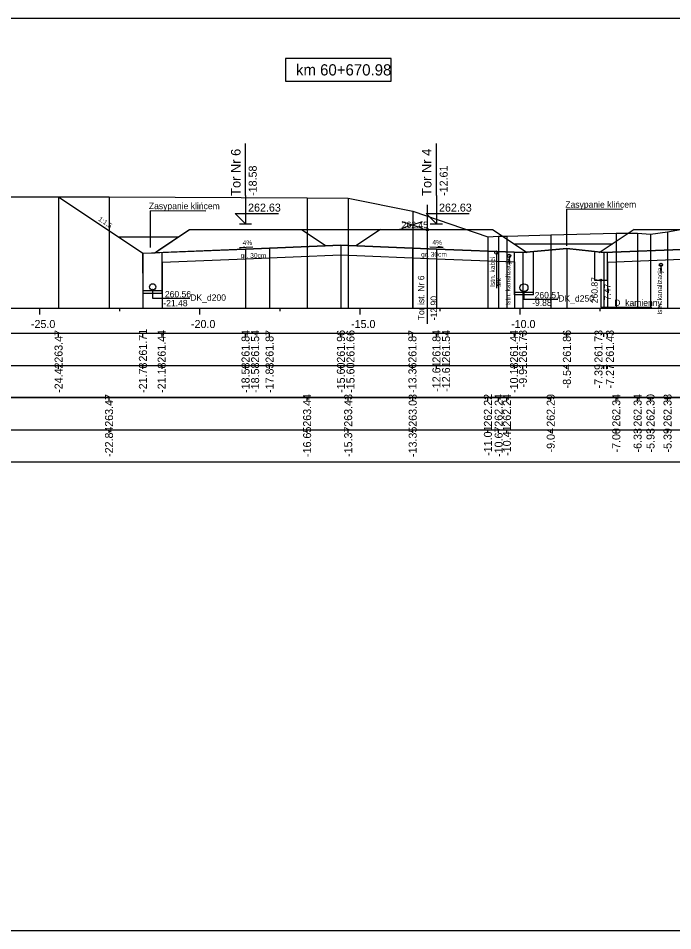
# Model space of a CAD drawing. Extents: x 6516023 to 6560129, y 5513077 to 5529206.
# Drawn here: x 6518577.79 to 6518598.23, y 5514551.66 to 5514580.16 of the extents above; entities that cross this region are included whole.
import ezdxf

# ---------------------------------------------------------------- set-up
doc = ezdxf.new("R2010")
doc.units = 0
for name, color, linetype in [('IR_default', 7, 'Continuous'), ('TOR_PRZEK_P-kable', 7, 'Continuous'), ('TOR_PRZEK_P-komponent', 7, 'Continuous'), ('TOR_PRZEK_P-odwodnienie', 7, 'Continuous'), ('TOR_PRZEK_P-opisy', 7, 'Continuous'), ('TOR_PRZEK_P-tabelka istniejace', 7, 'Continuous'), ('TOR_PRZEK_P-tabelka projektowane', 7, 'Continuous'), ('TOR_PRZEK_P-teren istniejacy', 7, 'Continuous'), ('TOR_PRZEK_P-tory istniejace', 7, 'Continuous'), ('TOR_PRZEK_P-tory projektowane', 7, 'Continuous'), ('TOR_PRZEK_P-uklad odniesienia', 7, 'Continuous'), ('TOR_PRZEK_P-warstwa ochronna I', 7, 'Continuous'), ('TOR_PRZEK_P-warstwa ochronna II', 7, 'Continuous'), ('TOR_RAMKI-ramka+tabelka 1', 7, 'Continuous')]:
    doc.layers.add(name, color=color, linetype=linetype)

msp = doc.modelspace()

# ---------------------------------------------------------------- linework, layer by layer
at = {"layer": 'IR_default'}
for points in [[(6518579.045, 5514574.576), (6518581.68, 5514572.819), (6518582.05, 5514572.834), (6518582.21, 5514572.941), (6518583.136, 5514573.557), (6518583.651, 5514573.557), (6518586.636, 5514573.557), (6518589.1, 5514573.557), (6518589.612, 5514573.557), (6518592.6, 5514573.557)], [(6518586.635, 5514573.558), (6518587.4, 5514573.048)], [(6518589.1, 5514573.557), (6518588.336, 5514573.048)], [(6518592.6, 5514573.557), (6518593.682, 5514572.836)], [(6518597.024, 5514573.557), (6518595.934, 5514572.83)], [(6518597.024, 5514573.557), (6518597.534, 5514573.557), (6518600.524, 5514573.557), (6518601.538, 5514573.557), (6518601.713, 5514573.557), (6518604.707, 5514573.557), (6518605.213, 5514573.557), (6518605.684, 5514573.557), (6518605.764, 5514573.557), (6518608.759, 5514573.557), (6518609.264, 5514573.557), (6518612.96, 5514573.556), (6518613.463, 5514573.556), (6518614.392, 5514572.937), (6518614.548, 5514572.833), (6518614.809, 5514572.822), (6518615.561, 5514573.324)]]:
    msp.add_lwpolyline(points, dxfattribs=at)
at = {"layer": 'TOR_PRZEK_P-kable'}
for p, q in [((6518592.721, 5514572.838), (6518592.721, 5514571.728)), ((6518593.12, 5514572.734), (6518593.12, 5514572.464)), ((6518597.862, 5514572.454), (6518597.862, 5514572.184))]:
    msp.add_line(p, q, dxfattribs=at)
for centre in [(6518592.721, 5514572.838), (6518593.12, 5514572.734), (6518597.862, 5514572.454)]:
    msp.add_circle(centre, 0.05, dxfattribs=at)
at = {"layer": 'TOR_PRZEK_P-komponent'}
for p, q in [((6518582.778, 5514573.319), (6518580.93, 5514573.319)), ((6518593.266, 5514573.113), (6518596.359, 5514573.113))]:
    msp.add_line(p, q, dxfattribs=at)
for points in [[(6518598.774, 5514572.944), (6518596.074, 5514572.836), (6518594.925, 5514572.965), (6518593.55, 5514572.839), (6518590.85, 5514572.947), (6518590.1, 5514572.977), (6518587.865, 5514573.067), (6518585.636, 5514572.977), (6518584.886, 5514572.947), (6518582.05, 5514572.834), (6518583.136, 5514573.557), (6518586.636, 5514573.557), (6518589.1, 5514573.557), (6518592.6, 5514573.557)], [(6518597.024, 5514573.557), (6518600.524, 5514573.557)]]:
    msp.add_lwpolyline(points, dxfattribs=at)
at = {"layer": 'TOR_PRZEK_P-odwodnienie'}
for p, q in [((6518581.684, 5514571.563), (6518581.68, 5514572.819)), ((6518582.284, 5514571.565), (6518582.28, 5514572.843)), ((6518593.29, 5514571.515), (6518593.286, 5514572.85)), ((6518593.88, 5514571.515), (6518593.884, 5514572.839)), ((6518582.284, 5514571.644), (6518581.684, 5514571.644)), ((6518593.88, 5514571.595), (6518593.289, 5514571.595)), ((6518582.284, 5514571.564), (6518581.684, 5514571.564)), ((6518593.88, 5514571.515), (6518593.29, 5514571.515))]:
    msp.add_line(p, q, dxfattribs=at)
for points in [[(6518595.789, 5514572.836), (6518595.789, 5514571.979), (6518596.189, 5514571.979), (6518596.189, 5514572.84)], [(6518595.989, 5514571.979), (6518595.989, 5514571.13), (6518597.58, 5514571.13)], [(6518581.984, 5514571.664), (6518581.984, 5514571.409), (6518583.146, 5514571.409)], [(6518593.585, 5514571.615), (6518593.585, 5514571.383), (6518594.645, 5514571.383)]]:
    msp.add_lwpolyline(points, dxfattribs=at)
for centre, radius in [((6518595.989, 5514571.979), 0.03), ((6518581.984, 5514571.764), 0.1), ((6518581.984, 5514571.664), 0.03), ((6518593.585, 5514571.74), 0.125), ((6518593.585, 5514571.615), 0.03)]:
    msp.add_circle(centre, radius, dxfattribs=at)
at = {"layer": 'TOR_PRZEK_P-opisy'}
for p, q in [((6518594.926, 5514573.044), (6518594.926, 5514574.192)), ((6518594.926, 5514573.044), (6518594.926, 5514574.192)), ((6518581.917, 5514572.998), (6518581.917, 5514574.145)), ((6518581.917, 5514572.998), (6518581.917, 5514574.145))]:
    msp.add_line(p, q, dxfattribs=at)
for points in [[(6518596.658, 5514574.18), (6518594.926, 5514574.192)], [(6518583.649, 5514574.134), (6518581.917, 5514574.145)], [(6518585.119, 5514573.007), (6518584.701, 5514572.988), (6518584.869, 5514573.016)], [(6518590.643, 5514573.016), (6518591.061, 5514572.997), (6518590.893, 5514573.026)]]:
    msp.add_lwpolyline(points, dxfattribs=at)
at = {"layer": 'TOR_PRZEK_P-tabelka istniejace'}
for p, q in [((6518580.622, 5514568.206), (6518580.622, 5514568.306)), ((6518586.81, 5514568.206), (6518586.81, 5514568.306)), ((6518588.093, 5514568.206), (6518588.093, 5514568.306)), ((6518590.108, 5514568.206), (6518590.108, 5514568.306)), ((6518592.457, 5514568.206), (6518592.457, 5514568.306)), ((6518592.792, 5514568.206), (6518592.792, 5514568.306)), ((6518593.05, 5514568.206), (6518593.05, 5514568.306)), ((6518594.42, 5514568.206), (6518594.42, 5514568.306)), ((6518596.468, 5514568.206), (6518596.468, 5514568.306)), ((6518597.134, 5514568.206), (6518597.134, 5514568.306)), ((6518597.537, 5514568.206), (6518597.537, 5514568.306)), ((6518598.069, 5514568.206), (6518598.069, 5514568.306)), ((6518544.663, 5514567.306), (6518653.463, 5514567.306)), ((6518580.622, 5514567.206), (6518580.622, 5514567.306)), ((6518586.81, 5514567.206), (6518586.81, 5514567.306)), ((6518588.093, 5514567.206), (6518588.093, 5514567.306)), ((6518590.108, 5514567.206), (6518590.108, 5514567.306)), ((6518592.457, 5514567.206), (6518592.457, 5514567.306)), ((6518592.792, 5514567.206), (6518592.792, 5514567.306)), ((6518593.05, 5514567.206), (6518593.05, 5514567.306)), ((6518594.42, 5514567.206), (6518594.42, 5514567.306)), ((6518596.468, 5514567.206), (6518596.468, 5514567.306)), ((6518597.134, 5514567.206), (6518597.134, 5514567.306)), ((6518597.537, 5514567.206), (6518597.537, 5514567.306)), ((6518598.069, 5514567.206), (6518598.069, 5514567.306))]:
    msp.add_line(p, q, dxfattribs=at)
for points in [[(6518580.622, 5514574.574), (6518580.622, 5514571.306), (6518580.622, 5514571.176), (6518580.622, 5514571.106)], [(6518586.81, 5514574.549), (6518586.81, 5514571.306), (6518586.81, 5514571.176), (6518586.81, 5514571.106)], [(6518588.093, 5514574.541), (6518588.093, 5514571.306), (6518588.093, 5514571.176), (6518588.093, 5514571.106)], [(6518590.108, 5514574.133), (6518590.108, 5514571.306), (6518590.108, 5514571.176), (6518590.108, 5514571.106)], [(6518592.457, 5514573.325), (6518592.457, 5514571.306), (6518592.457, 5514571.176), (6518592.457, 5514571.106)], [(6518592.792, 5514573.345), (6518592.792, 5514571.306), (6518592.792, 5514571.176), (6518592.792, 5514571.106)], [(6518593.05, 5514573.349), (6518593.05, 5514571.306), (6518593.05, 5514571.176), (6518593.05, 5514571.106)], [(6518594.42, 5514573.396), (6518594.42, 5514571.306), (6518594.42, 5514571.176), (6518594.42, 5514571.106)], [(6518596.468, 5514573.441), (6518596.468, 5514571.306), (6518596.468, 5514571.176), (6518596.468, 5514571.106)], [(6518597.134, 5514573.448), (6518597.134, 5514571.306), (6518597.134, 5514571.176), (6518597.134, 5514571.106)], [(6518597.537, 5514573.409), (6518597.537, 5514571.306), (6518597.537, 5514571.176), (6518597.537, 5514571.106)], [(6518598.069, 5514573.482), (6518598.069, 5514571.306), (6518598.069, 5514571.176), (6518598.069, 5514571.106)]]:
    msp.add_lwpolyline(points, dxfattribs=at)
msp.add_lwpolyline([(6518544.663, 5514568.306), (6518544.663, 5514566.306), (6518653.463, 5514566.306), (6518653.463, 5514568.306)], close=True, dxfattribs=at)
at = {"layer": 'TOR_PRZEK_P-tabelka projektowane'}
for p, q in [((6518579.045, 5514570.206), (6518579.045, 5514570.306)), ((6518581.68, 5514570.206), (6518581.68, 5514570.306)), ((6518582.282, 5514570.206), (6518582.282, 5514570.306)), ((6518584.886, 5514570.206), (6518584.886, 5514570.306)), ((6518584.886, 5514570.206), (6518584.886, 5514570.306)), ((6518585.636, 5514570.206), (6518585.636, 5514570.306)), ((6518587.865, 5514570.206), (6518587.865, 5514570.306)), ((6518587.865, 5514570.206), (6518587.865, 5514570.306)), ((6518590.1, 5514570.206), (6518590.1, 5514570.306)), ((6518590.85, 5514570.206), (6518590.85, 5514570.306)), ((6518590.85, 5514570.206), (6518590.85, 5514570.306)), ((6518593.287, 5514570.206), (6518593.287, 5514570.306)), ((6518593.55, 5514570.206), (6518593.55, 5514570.306)), ((6518594.925, 5514570.206), (6518594.925, 5514570.306)), ((6518596.074, 5514570.206), (6518596.074, 5514570.306)), ((6518596.189, 5514570.206), (6518596.189, 5514570.306)), ((6518544.663, 5514569.306), (6518653.463, 5514569.306)), ((6518579.045, 5514569.206), (6518579.045, 5514569.306)), ((6518581.68, 5514569.206), (6518581.68, 5514569.306)), ((6518582.282, 5514569.206), (6518582.282, 5514569.306)), ((6518584.886, 5514569.206), (6518584.886, 5514569.306)), ((6518584.886, 5514569.206), (6518584.886, 5514569.306)), ((6518585.636, 5514569.206), (6518585.636, 5514569.306)), ((6518587.865, 5514569.206), (6518587.865, 5514569.306)), ((6518587.865, 5514569.206), (6518587.865, 5514569.306)), ((6518590.1, 5514569.206), (6518590.1, 5514569.306)), ((6518590.85, 5514569.206), (6518590.85, 5514569.306)), ((6518590.85, 5514569.206), (6518590.85, 5514569.306)), ((6518593.287, 5514569.206), (6518593.287, 5514569.306)), ((6518593.55, 5514569.206), (6518593.55, 5514569.306)), ((6518594.925, 5514569.206), (6518594.925, 5514569.306)), ((6518596.074, 5514569.206), (6518596.074, 5514569.306)), ((6518596.189, 5514569.206), (6518596.189, 5514569.306))]:
    msp.add_line(p, q, dxfattribs=at)
for points in [[(6518579.045, 5514574.576), (6518579.045, 5514571.306), (6518579.045, 5514571.176), (6518579.045, 5514571.106)], [(6518587.865, 5514573.067), (6518587.865, 5514571.306), (6518587.865, 5514571.176), (6518587.865, 5514571.106)], [(6518581.68, 5514572.819), (6518581.68, 5514571.306), (6518581.68, 5514571.176), (6518581.68, 5514571.106)], [(6518584.886, 5514572.947), (6518584.886, 5514571.306), (6518584.886, 5514571.176), (6518584.886, 5514571.106)], [(6518585.636, 5514572.977), (6518585.636, 5514571.306), (6518585.636, 5514571.176), (6518585.636, 5514571.106)], [(6518587.865, 5514572.767), (6518587.865, 5514571.306), (6518587.865, 5514571.176), (6518587.865, 5514571.106)], [(6518590.1, 5514572.977), (6518590.1, 5514571.306), (6518590.1, 5514571.176), (6518590.1, 5514571.106)], [(6518590.85, 5514572.947), (6518590.85, 5514571.306), (6518590.85, 5514571.176), (6518590.85, 5514571.106)], [(6518593.55, 5514572.839), (6518593.55, 5514571.306), (6518593.55, 5514571.176), (6518593.55, 5514571.106)], [(6518594.925, 5514572.965), (6518594.925, 5514571.306), (6518594.925, 5514571.176), (6518594.925, 5514571.106)], [(6518596.074, 5514572.836), (6518596.074, 5514571.306), (6518596.074, 5514571.176), (6518596.074, 5514571.106)], [(6518582.282, 5514572.543), (6518582.282, 5514571.306), (6518582.282, 5514571.176), (6518582.282, 5514571.106)], [(6518584.886, 5514572.647), (6518584.886, 5514571.306), (6518584.886, 5514571.176), (6518584.886, 5514571.106)], [(6518590.85, 5514572.647), (6518590.85, 5514571.306), (6518590.85, 5514571.176), (6518590.85, 5514571.106)], [(6518593.287, 5514572.55), (6518593.287, 5514571.306), (6518593.287, 5514571.176), (6518593.287, 5514571.106)], [(6518596.189, 5514572.54), (6518596.189, 5514571.306), (6518596.189, 5514571.176), (6518596.189, 5514571.106)]]:
    msp.add_lwpolyline(points, dxfattribs=at)
msp.add_lwpolyline([(6518544.663, 5514570.306), (6518544.663, 5514568.306), (6518653.463, 5514568.306), (6518653.463, 5514570.306)], close=True, dxfattribs=at)
at = {"layer": 'TOR_PRZEK_P-teren istniejacy'}
msp.add_lwpolyline([(6518577.246, 5514574.578), (6518580.622, 5514574.574), (6518586.81, 5514574.549), (6518588.093, 5514574.541), (6518590.108, 5514574.133), (6518592.457, 5514573.325), (6518592.792, 5514573.345), (6518593.05, 5514573.349), (6518594.42, 5514573.396), (6518596.468, 5514573.441), (6518597.134, 5514573.448), (6518597.537, 5514573.409), (6518598.069, 5514573.482), (6518598.585, 5514573.579)], dxfattribs=at)
at = {"layer": 'TOR_PRZEK_P-tory istniejace'}
for p, q in [((6518590.565, 5514574.329), (6518590.565, 5514570.609)), ((6518589.766, 5514573.601), (6518590.418, 5514573.804)), ((6518589.766, 5514573.804), (6518590.418, 5514573.601)), ((6518590.566, 5514573.554), (6518589.7, 5514573.554))]:
    msp.add_line(p, q, dxfattribs=at)
msp.add_circle((6518590.566, 5514573.554), 0.035, dxfattribs=at)
at = {"layer": 'TOR_PRZEK_P-tory projektowane'}
for p, q in [((6518584.886, 5514574.615), (6518584.886, 5514576.247)), ((6518590.85, 5514574.615), (6518590.85, 5514576.247)), ((6518584.886, 5514574.615), (6518584.886, 5514573.737)), ((6518590.85, 5514574.615), (6518590.85, 5514573.737)), ((6518584.886, 5514573.737), (6518584.567, 5514574.057)), ((6518584.567, 5514574.057), (6518585.911, 5514574.057)), ((6518590.85, 5514573.737), (6518590.531, 5514574.056)), ((6518590.531, 5514574.056), (6518591.875, 5514574.056)), ((6518584.694, 5514573.737), (6518585.077, 5514573.737)), ((6518590.658, 5514573.737), (6518591.042, 5514573.737))]:
    msp.add_line(p, q, dxfattribs=at)
at = {"layer": 'TOR_PRZEK_P-uklad odniesienia'}
for p, q in [((6518548.463, 5514571.106), (6518653.463, 5514571.106)), ((6518578.463, 5514570.906), (6518578.463, 5514571.106)), ((6518580.963, 5514571.006), (6518580.963, 5514571.106)), ((6518583.463, 5514570.906), (6518583.463, 5514571.106)), ((6518585.963, 5514571.006), (6518585.963, 5514571.106)), ((6518588.463, 5514570.906), (6518588.463, 5514571.106)), ((6518590.963, 5514571.006), (6518590.963, 5514571.106)), ((6518593.463, 5514570.906), (6518593.463, 5514571.106)), ((6518595.963, 5514571.006), (6518595.963, 5514571.106))]:
    msp.add_line(p, q, dxfattribs=at)
msp.add_lwpolyline([(6518589.435, 5514578.894), (6518586.135, 5514578.894), (6518586.135, 5514578.194), (6518589.435, 5514578.194)], close=True, dxfattribs=at)
at = {"layer": 'TOR_PRZEK_P-warstwa ochronna I'}
for points in [[(6518582.282, 5514572.543), (6518584.886, 5514572.647), (6518587.865, 5514572.767), (6518590.85, 5514572.647), (6518593.287, 5514572.55)], [(6518596.189, 5514572.54), (6518598.774, 5514572.644), (6518601.174, 5514572.74), (6518605.294, 5514572.575)]]:
    msp.add_lwpolyline(points, dxfattribs=at)
at = {"layer": 'TOR_PRZEK_P-warstwa ochronna II'}
msp.add_lwpolyline([(6518579.045, 5514574.576), (6518581.68, 5514572.819), (6518584.886, 5514572.947), (6518585.636, 5514572.977), (6518587.865, 5514573.067), (6518590.1, 5514572.977), (6518590.85, 5514572.947), (6518593.55, 5514572.839), (6518594.925, 5514572.965), (6518596.074, 5514572.836), (6518598.774, 5514572.944), (6518599.524, 5514572.974), (6518601.174, 5514573.04), (6518602.713, 5514572.978), (6518603.463, 5514572.948), (6518607.514, 5514572.786), (6518609.413, 5514572.71), (6518609.813, 5514573.022), (6518610.963, 5514572.976), (6518611.713, 5514572.946), (6518614.809, 5514572.822), (6518615.561, 5514573.324)], dxfattribs=at)
at = {"layer": 'TOR_RAMKI-ramka+tabelka 1'}
msp.add_lwpolyline([(6518542.013, 5514580.156), (6518789.513, 5514580.156), (6518789.513, 5514551.656), (6518542.013, 5514551.656)], close=True, dxfattribs=at)

# ---------------------------------------------------------------- texts
at = {"layer": 'TOR_PRZEK_P-kable'}
for s, height, p in [('Istn. kabel', 0.14999, (6518592.676, 5514571.764)), ('Istn. kanalizacja', 0.14999, (6518593.158, 5514571.177)), ('Istn. kanalizacja', 0.14999, (6518597.9, 5514570.897)), ('srk', 0.15, (6518592.87, 5514571.764))]:
    msp.add_text(s, height=height, rotation=90.0511, dxfattribs=at).set_placement(p)
at = {"layer": 'TOR_PRZEK_P-odwodnienie'}
for s, rotation, p in [('260.87', 90, (6518595.889, 5514571.254)), ('260.56', 360, (6518582.367, 5514571.438)), ('260.51', 360, (6518593.917, 5514571.409)), ('-7.47', 90, (6518596.289, 5514571.254)), ('-21.48', 360, (6518582.318, 5514571.159)), ('DK_d200', 360, (6518583.16, 5514571.331)), ('-9.88', 360, (6518593.839, 5514571.172)), ('DK_d250', 360, (6518594.657, 5514571.305)), ('D_kamienny', 360, (6518596.404, 5514571.171))]:
    msp.add_text(s, height=0.2, rotation=rotation, dxfattribs=at).set_placement(p)
at = {"layer": 'TOR_PRZEK_P-opisy'}
for s, height, rotation, p in [('Zasypanie klińcem', 0.2, 359.9489, (6518594.875, 5514574.24)), ('Zasypanie klińcem', 0.2, 359.9489, (6518581.866, 5514574.194)), ('1:1,5', 0.15, 325.9299, (6518580.273, 5514573.849)), ('4%', 0.15, 0.1515, (6518584.796, 5514573.072)), ('4%', 0.15, 359.8485, (6518590.722, 5514573.082))]:
    msp.add_text(s, height=height, rotation=rotation, dxfattribs=at).set_placement(p)
at = {"layer": 'TOR_PRZEK_P-tabelka istniejace'}
for s, p in [('263.47', (6518580.747, 5514567.398)), ('263.44', (6518586.935, 5514567.399)), ('263.43', (6518588.218, 5514567.398)), ('263.03', (6518590.233, 5514567.398)), ('262.22', (6518592.582, 5514567.4)), ('262.24', (6518592.917, 5514567.399)), ('262.24', (6518593.175, 5514567.399)), ('262.29', (6518594.545, 5514567.398)), ('262.34', (6518596.593, 5514567.399)), ('262.34', (6518597.259, 5514567.399)), ('262.30', (6518597.662, 5514567.398)), ('262.38', (6518598.194, 5514567.398)), ('-22.84', (6518580.747, 5514566.455)), ('-16.65', (6518586.935, 5514566.453)), ('-15.37', (6518588.218, 5514566.455)), ('-13.35', (6518590.233, 5514566.453)), ('-11.01', (6518592.582, 5514566.489)), ('-10.67', (6518592.917, 5514566.455)), ('-10.41', (6518593.175, 5514566.489)), ('-9.04', (6518594.545, 5514566.595)), ('-7.00', (6518596.593, 5514566.594)), ('-6.33', (6518597.259, 5514566.594)), ('-5.93', (6518597.662, 5514566.594)), ('-5.39', (6518598.194, 5514566.594))]:
    msp.add_text(s, height=0.25, rotation=90, dxfattribs=at).set_placement(p)
at = {"layer": 'TOR_PRZEK_P-tabelka projektowane'}
for s, p in [('263.47', (6518579.17, 5514569.398)), ('261.71', (6518581.805, 5514569.433)), ('261.44', (6518582.391, 5514569.399)), ('261.84', (6518585.011, 5514569.399)), ('261.54', (6518585.311, 5514569.399)), ('261.87', (6518585.761, 5514569.398)), ('261.96', (6518587.99, 5514569.398)), ('261.66', (6518588.29, 5514569.398)), ('261.87', (6518590.225, 5514569.398)), ('261.84', (6518590.975, 5514569.399)), ('261.54', (6518591.275, 5514569.399)), ('261.44', (6518593.397, 5514569.399)), ('261.73', (6518593.675, 5514569.398)), ('261.86', (6518595.05, 5514569.398)), ('261.73', (6518596.037, 5514569.398)), ('261.43', (6518596.393, 5514569.398)), ('-24.42', (6518579.17, 5514568.456)), ('-21.78', (6518581.805, 5514568.454)), ('-21.18', (6518582.391, 5514568.454)), ('-18.58', (6518585.011, 5514568.454)), ('-18.58', (6518585.311, 5514568.454)), ('-17.83', (6518585.761, 5514568.454)), ('-15.60', (6518587.99, 5514568.455)), ('-15.60', (6518588.29, 5514568.455)), ('-13.36', (6518590.225, 5514568.454)), ('-12.61', (6518590.975, 5514568.489)), ('-12.61', (6518591.275, 5514568.489)), ('-10.18', (6518593.397, 5514568.454)), ('-9.91', (6518593.675, 5514568.629)), ('-8.54', (6518595.05, 5514568.595)), ('-7.39', (6518596.037, 5514568.594)), ('-7.27', (6518596.393, 5514568.594))]:
    msp.add_text(s, height=0.25, rotation=90, dxfattribs=at).set_placement(p)
at = {"layer": 'TOR_PRZEK_P-tory istniejace'}
msp.add_text('262.45', height=0.2, dxfattribs=at).set_placement((6518589.766, 5514573.604))
for s, rotation, p in [('Tor ist. Nr 6', 90.0511, (6518590.472, 5514570.724)), ('-12.90', 90, (6518590.866, 5514570.724))]:
    msp.add_text(s, height=0.2, rotation=rotation, dxfattribs=at).set_placement(p)
at = {"layer": 'TOR_PRZEK_P-tory projektowane'}
for s, height, p in [('Tor Nr 6', 0.3, (6518584.731, 5514574.609)), ('Tor Nr 4', 0.3, (6518590.695, 5514574.609)), ('-18.58', 0.25, (6518585.236, 5514574.607)), ('-12.61', 0.25, (6518591.2, 5514574.607))]:
    msp.add_text(s, height=height, rotation=90, dxfattribs=at).set_placement(p)
for p in [(6518584.966, 5514574.117), (6518590.93, 5514574.117)]:
    msp.add_text('262.63', height=0.25, dxfattribs=at).set_placement(p)
at = {"layer": 'TOR_PRZEK_P-uklad odniesienia'}
for s, height, p in [('km 60+670.98', 0.35, (6518586.462, 5514578.369)), ('-25.0', 0.25, (6518578.182, 5514570.481)), ('-20.0', 0.25, (6518583.182, 5514570.481)), ('-15.0', 0.25, (6518588.182, 5514570.481)), ('-10.0', 0.25, (6518593.182, 5514570.481))]:
    msp.add_text(s, height=height, dxfattribs=at).set_placement(p)
at = {"layer": 'TOR_PRZEK_P-warstwa ochronna I'}
for p in [(6518584.732, 5514572.67), (6518590.371, 5514572.708)]:
    msp.add_text('gr. 30cm', height=0.15, dxfattribs=at).set_placement(p)

doc.saveas('drawing.dxf')
